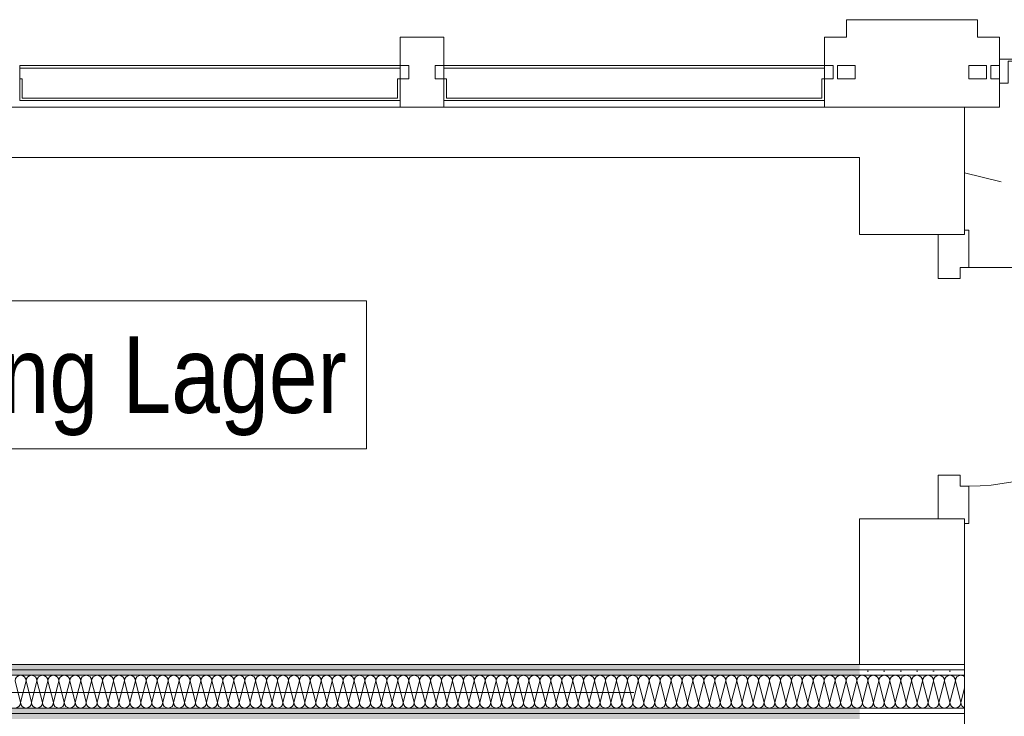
# Model space of a CAD drawing. Header units: metres. Extents: x -89 to 754, y -195 to 69.
# Tile 290 of 327: x 32.22 to 34.47, y 53.41 to 55. Entities that reach past the tile are written whole.
import ezdxf

# ---------------------------------------------------------------- set-up
doc = ezdxf.new("R2010")
doc.units = ezdxf.units.M
doc.header["$MEASUREMENT"] = 0
doc.linetypes.add('Strichlinie_ eng', pattern=[0.115, 0.075, -0.04])
for name, color, linetype in [('00 Schraffuren', 7, 'Continuous'), ('10 Fassade', 7, 'Continuous'), ('10 Wand außen', 7, 'Continuous'), ('10 Wand innen', 7, 'Continuous'), ('70 Entwässerung_Schmutzwasser', 7, 'Continuous'), ('80 Raum 50stel', 7, 'Continuous')]:
    doc.layers.add(name, color=color, linetype=linetype)
doc.styles.add('ERSTELLTER_STIL_3', font='ARIALN.TTF')
pattern_1 = [(0, (0, 0), (0, 0.0375), [0, -0.0375])]

# ---------------------------------------------------------------- blocks, each defined once
blk = doc.blocks.new('Blockrahmentür 1-Fl 27_6')
at = {"layer": '10 Wand außen', "color": 7, "linetype": 'Continuous', "lineweight": 13}
for p, q in [((0.25, 0.18), (0.25, 0.68)), ((-0.25, 0.18), (-0.335, 0.18)), ((-0.335, 0.18), (-0.335, 0.17)), ((-0.335, 0.17), (-0.325, 0.17)), ((-0.325, 0.17), (-0.325, 0.11)), ((-0.25, 0.16), (-0.25, 0.18)), ((-0.225, 0.16), (-0.25, 0.16)), ((-0.225, 0.11), (-0.225, 0.16)), ((0.225, 0.11), (0.225, 0.16)), ((0.225, 0.16), (0.25, 0.16)), ((0.25, 0.16), (0.25, 0.18)), ((0.25, 0.18), (0.335, 0.18)), ((0.335, 0.17), (0.325, 0.17)), ((0.325, 0.17), (0.325, 0.11)), ((0.335, 0.18), (0.335, 0.17)), ((-0.325, 0.11), (-0.225, 0.11)), ((0.325, 0.11), (0.225, 0.11))]:
    blk.add_line(p, q, dxfattribs=at)
at = {"layer": '10 Wand außen', "color": 7, "linetype": 'Continuous', "lineweight": 9}
for p, q in [((-0.325, 0), (-0.325, 0.17)), ((0.325, 0), (0.325, 0.17)), ((-0.325, -0.07), (-0.325, 0)), ((-0.325, -0.07), (-0.325, 0)), ((0.325, -0.07), (0.325, 0)), ((0.325, -0.07), (0.325, 0))]:
    blk.add_line(p, q, dxfattribs=at)
blk.add_arc((0.25, 0.18), 0.5, 90, 180, dxfattribs=at)
blk = doc.blocks.new('*X173')
at = {"layer": '10 Wand innen', "color": 250, "linetype": 'Continuous', "lineweight": 18, "true_color": 0x1f1f1f}
for p, q in [((34.15, 53.4409), (34.1625, 53.4909)), ((34.175, 53.4409), (34.1625, 53.4909)), ((34.175, 53.4409), (34.1875, 53.4909)), ((34.2, 53.4409), (34.1875, 53.4909)), ((34.2, 53.4409), (34.2125, 53.4909)), ((34.225, 53.4409), (34.2125, 53.4909)), ((34.225, 53.4409), (34.2375, 53.4909)), ((34.25, 53.4409), (34.2375, 53.4909)), ((34.25, 53.4409), (34.2625, 53.4909)), ((34.275, 53.4409), (34.2625, 53.4909)), ((34.275, 53.4409), (34.2875, 53.4909)), ((34.3, 53.4409), (34.2875, 53.4909)), ((34.3, 53.4409), (34.3125, 53.4909)), ((34.325, 53.4409), (34.3125, 53.4909)), ((34.325, 53.4409), (34.3375, 53.4909)), ((34.35, 53.4409), (34.3375, 53.4909)), ((34.35, 53.4409), (34.3625, 53.4909)), ((34.375, 53.4409), (34.3625, 53.4909)), ((34.375, 53.4409), (34.3833, 53.4742)), ((34.15, 53.4409), (34.1433, 53.4676))]:
    blk.add_line(p, q, dxfattribs=at)
for centre, start, end in [((34.15, 53.4909), 90, 122.2747), ((34.15, 53.4909), 0, 90), ((34.175, 53.4909), 90, 180), ((34.175, 53.4909), 0, 90), ((34.2, 53.4909), 90, 180), ((34.2, 53.4909), 0, 90), ((34.225, 53.4909), 90, 180), ((34.225, 53.4909), 0, 90), ((34.25, 53.4909), 90, 180), ((34.25, 53.4909), 0, 90), ((34.275, 53.4909), 90, 180), ((34.275, 53.4909), 0, 90), ((34.3, 53.4909), 90, 180), ((34.3, 53.4909), 0, 90), ((34.325, 53.4909), 90, 180), ((34.325, 53.4909), 0, 90), ((34.35, 53.4909), 90, 180), ((34.35, 53.4909), 0, 90), ((34.375, 53.4909), 90, 180), ((34.375, 53.4909), 48.2393, 90), ((34.1375, 53.4409), 297.7763, 0), ((34.1625, 53.4409), 180, 270), ((34.1625, 53.4409), 270, 0), ((34.1875, 53.4409), 180, 270), ((34.1875, 53.4409), 270, 0), ((34.2125, 53.4409), 180, 270), ((34.2125, 53.4409), 270, 0), ((34.2375, 53.4409), 180, 270), ((34.2375, 53.4409), 270, 0), ((34.2625, 53.4409), 180, 270), ((34.2625, 53.4409), 270, 0), ((34.2875, 53.4409), 180, 270), ((34.2875, 53.4409), 270, 0), ((34.3125, 53.4409), 180, 270), ((34.3125, 53.4409), 270, 0), ((34.3375, 53.4409), 180, 270), ((34.3375, 53.4409), 270, 0), ((34.3625, 53.4409), 180, 270), ((34.3625, 53.4409), 270, 0), ((34.3875, 53.4409), 180, 250.4895)]:
    blk.add_arc(centre, 0.0125, start, end, dxfattribs=at)
blk = doc.blocks.new('*X174')
at = {"layer": '10 Wand innen', "color": 250, "linetype": 'Continuous', "lineweight": 18, "true_color": 0x1f1f1f}
for p, q in [((32.225, 53.4409), (32.2125, 53.4909)), ((32.225, 53.4409), (32.2375, 53.4909)), ((32.25, 53.4409), (32.2375, 53.4909)), ((32.25, 53.4409), (32.2625, 53.4909)), ((32.275, 53.4409), (32.2625, 53.4909)), ((32.275, 53.4409), (32.2875, 53.4909)), ((32.3, 53.4409), (32.2875, 53.4909)), ((32.3, 53.4409), (32.3125, 53.4909)), ((32.325, 53.4409), (32.3125, 53.4909)), ((32.325, 53.4409), (32.3375, 53.4909)), ((32.35, 53.4409), (32.3375, 53.4909)), ((32.35, 53.4409), (32.3625, 53.4909)), ((32.375, 53.4409), (32.3625, 53.4909)), ((32.375, 53.4409), (32.3875, 53.4909)), ((32.4, 53.4409), (32.3875, 53.4909)), ((32.4, 53.4409), (32.4125, 53.4909)), ((32.425, 53.4409), (32.4125, 53.4909)), ((32.425, 53.4409), (32.4375, 53.4909)), ((32.45, 53.4409), (32.4375, 53.4909)), ((32.45, 53.4409), (32.4625, 53.4909)), ((32.475, 53.4409), (32.4625, 53.4909)), ((32.475, 53.4409), (32.4875, 53.4909)), ((32.5, 53.4409), (32.4875, 53.4909)), ((32.5, 53.4409), (32.5125, 53.4909)), ((32.525, 53.4409), (32.5125, 53.4909)), ((32.525, 53.4409), (32.5375, 53.4909)), ((32.55, 53.4409), (32.5375, 53.4909)), ((32.55, 53.4409), (32.5625, 53.4909)), ((32.575, 53.4409), (32.5625, 53.4909)), ((32.575, 53.4409), (32.5875, 53.4909)), ((32.6, 53.4409), (32.5875, 53.4909)), ((32.6, 53.4409), (32.6125, 53.4909)), ((32.625, 53.4409), (32.6125, 53.4909)), ((32.625, 53.4409), (32.6375, 53.4909)), ((32.65, 53.4409), (32.6375, 53.4909)), ((32.65, 53.4409), (32.6625, 53.4909)), ((32.675, 53.4409), (32.6625, 53.4909)), ((32.675, 53.4409), (32.6875, 53.4909)), ((32.7, 53.4409), (32.6875, 53.4909)), ((32.7, 53.4409), (32.7125, 53.4909)), ((32.725, 53.4409), (32.7125, 53.4909)), ((32.725, 53.4409), (32.7375, 53.4909)), ((32.75, 53.4409), (32.7375, 53.4909)), ((32.75, 53.4409), (32.7625, 53.4909)), ((32.775, 53.4409), (32.7625, 53.4909)), ((32.775, 53.4409), (32.7875, 53.4909)), ((32.8, 53.4409), (32.7875, 53.4909)), ((32.8, 53.4409), (32.8125, 53.4909)), ((32.825, 53.4409), (32.8125, 53.4909)), ((32.825, 53.4409), (32.8375, 53.4909)), ((32.85, 53.4409), (32.8375, 53.4909)), ((32.85, 53.4409), (32.8625, 53.4909)), ((32.875, 53.4409), (32.8625, 53.4909)), ((32.875, 53.4409), (32.8875, 53.4909)), ((32.9, 53.4409), (32.8875, 53.4909)), ((32.9, 53.4409), (32.9125, 53.4909)), ((32.925, 53.4409), (32.9125, 53.4909)), ((32.925, 53.4409), (32.9375, 53.4909)), ((32.95, 53.4409), (32.9375, 53.4909)), ((32.95, 53.4409), (32.9625, 53.4909)), ((32.975, 53.4409), (32.9625, 53.4909)), ((32.975, 53.4409), (32.9875, 53.4909)), ((33, 53.4409), (32.9875, 53.4909)), ((33, 53.4409), (33.0125, 53.4909)), ((33.025, 53.4409), (33.0125, 53.4909)), ((33.025, 53.4409), (33.0375, 53.4909)), ((33.05, 53.4409), (33.0375, 53.4909)), ((33.05, 53.4409), (33.0625, 53.4909)), ((33.075, 53.4409), (33.0625, 53.4909)), ((33.075, 53.4409), (33.0875, 53.4909)), ((33.1, 53.4409), (33.0875, 53.4909)), ((33.1, 53.4409), (33.1125, 53.4909)), ((33.125, 53.4409), (33.1125, 53.4909)), ((33.125, 53.4409), (33.1375, 53.4909)), ((33.15, 53.4409), (33.1375, 53.4909)), ((33.15, 53.4409), (33.1625, 53.4909)), ((33.175, 53.4409), (33.1625, 53.4909)), ((33.175, 53.4409), (33.1875, 53.4909)), ((33.2, 53.4409), (33.1875, 53.4909)), ((33.2, 53.4409), (33.2125, 53.4909)), ((33.225, 53.4409), (33.2125, 53.4909)), ((33.225, 53.4409), (33.2375, 53.4909)), ((33.25, 53.4409), (33.2375, 53.4909)), ((33.25, 53.4409), (33.2625, 53.4909)), ((33.275, 53.4409), (33.2625, 53.4909)), ((33.275, 53.4409), (33.2875, 53.4909)), ((33.3, 53.4409), (33.2875, 53.4909)), ((33.3, 53.4409), (33.3125, 53.4909)), ((33.325, 53.4409), (33.3125, 53.4909)), ((33.325, 53.4409), (33.3375, 53.4909)), ((33.35, 53.4409), (33.3375, 53.4909)), ((33.35, 53.4409), (33.3625, 53.4909)), ((33.375, 53.4409), (33.3625, 53.4909)), ((33.375, 53.4409), (33.3875, 53.4909)), ((33.4, 53.4409), (33.3875, 53.4909)), ((33.4, 53.4409), (33.4125, 53.4909)), ((33.425, 53.4409), (33.4125, 53.4909)), ((33.425, 53.4409), (33.4375, 53.4909)), ((33.45, 53.4409), (33.4375, 53.4909)), ((33.45, 53.4409), (33.4625, 53.4909)), ((33.475, 53.4409), (33.4625, 53.4909)), ((33.475, 53.4409), (33.4875, 53.4909)), ((33.5, 53.4409), (33.4875, 53.4909)), ((33.5, 53.4409), (33.5125, 53.4909)), ((33.525, 53.4409), (33.5125, 53.4909)), ((33.525, 53.4409), (33.5375, 53.4909)), ((33.55, 53.4409), (33.5375, 53.4909)), ((33.55, 53.4409), (33.5625, 53.4909)), ((33.575, 53.4409), (33.5625, 53.4909)), ((33.575, 53.4409), (33.5875, 53.4909)), ((33.6, 53.4409), (33.5875, 53.4909)), ((33.6, 53.4409), (33.6125, 53.4909)), ((33.625, 53.4409), (33.6125, 53.4909)), ((33.625, 53.4409), (33.6375, 53.4909)), ((33.65, 53.4409), (33.6375, 53.4909)), ((33.65, 53.4409), (33.6625, 53.4909)), ((33.675, 53.4409), (33.6625, 53.4909)), ((33.675, 53.4409), (33.6875, 53.4909)), ((33.7, 53.4409), (33.6875, 53.4909)), ((33.7, 53.4409), (33.7125, 53.4909)), ((33.725, 53.4409), (33.7125, 53.4909)), ((33.725, 53.4409), (33.7375, 53.4909)), ((33.75, 53.4409), (33.7375, 53.4909)), ((33.75, 53.4409), (33.7625, 53.4909)), ((33.775, 53.4409), (33.7625, 53.4909)), ((33.775, 53.4409), (33.7875, 53.4909)), ((33.8, 53.4409), (33.7875, 53.4909)), ((33.8, 53.4409), (33.8125, 53.4909)), ((33.825, 53.4409), (33.8125, 53.4909)), ((33.825, 53.4409), (33.8375, 53.4909)), ((33.85, 53.4409), (33.8375, 53.4909)), ((33.85, 53.4409), (33.8625, 53.4909)), ((33.875, 53.4409), (33.8625, 53.4909)), ((33.875, 53.4409), (33.8875, 53.4909)), ((33.9, 53.4409), (33.8875, 53.4909)), ((33.9, 53.4409), (33.9125, 53.4909)), ((33.925, 53.4409), (33.9125, 53.4909)), ((33.925, 53.4409), (33.9375, 53.4909)), ((33.95, 53.4409), (33.9375, 53.4909)), ((33.95, 53.4409), (33.9625, 53.4909)), ((33.975, 53.4409), (33.9625, 53.4909)), ((33.975, 53.4409), (33.9875, 53.4909)), ((34, 53.4409), (33.9875, 53.4909)), ((34, 53.4409), (34.0125, 53.4909)), ((34.025, 53.4409), (34.0125, 53.4909)), ((34.025, 53.4409), (34.0375, 53.4909)), ((34.05, 53.4409), (34.0375, 53.4909)), ((34.05, 53.4409), (34.0625, 53.4909)), ((34.075, 53.4409), (34.0625, 53.4909)), ((34.075, 53.4409), (34.0875, 53.4909)), ((34.1, 53.4409), (34.0875, 53.4909)), ((34.1, 53.4409), (34.1125, 53.4909)), ((34.125, 53.4409), (34.1125, 53.4909)), ((34.125, 53.4409), (34.1375, 53.4909)), ((34.1433, 53.4676), (34.1375, 53.4909))]:
    blk.add_line(p, q, dxfattribs=at)
for centre, start, end in [((32.225, 53.4909), 90, 180), ((32.225, 53.4909), 0, 90), ((32.25, 53.4909), 90, 180), ((32.25, 53.4909), 0, 90), ((32.275, 53.4909), 90, 180), ((32.275, 53.4909), 0, 90), ((32.3, 53.4909), 90, 180), ((32.3, 53.4909), 0, 90), ((32.325, 53.4909), 90, 180), ((32.325, 53.4909), 0, 90), ((32.35, 53.4909), 90, 180), ((32.35, 53.4909), 0, 90), ((32.375, 53.4909), 90, 180), ((32.375, 53.4909), 0, 90), ((32.4, 53.4909), 90, 180), ((32.4, 53.4909), 0, 90), ((32.425, 53.4909), 90, 180), ((32.425, 53.4909), 0, 90), ((32.45, 53.4909), 90, 180), ((32.45, 53.4909), 0, 90), ((32.475, 53.4909), 90, 180), ((32.475, 53.4909), 0, 90), ((32.5, 53.4909), 90, 180), ((32.5, 53.4909), 0, 90), ((32.525, 53.4909), 90, 180), ((32.525, 53.4909), 0, 90), ((32.55, 53.4909), 90, 180), ((32.55, 53.4909), 0, 90), ((32.575, 53.4909), 90, 180), ((32.575, 53.4909), 0, 90), ((32.6, 53.4909), 90, 180), ((32.6, 53.4909), 0, 90), ((32.625, 53.4909), 90, 180), ((32.625, 53.4909), 0, 90), ((32.65, 53.4909), 90, 180), ((32.65, 53.4909), 0, 90), ((32.675, 53.4909), 90, 180), ((32.675, 53.4909), 0, 90), ((32.7, 53.4909), 90, 180), ((32.7, 53.4909), 0, 90), ((32.725, 53.4909), 90, 180), ((32.725, 53.4909), 0, 90), ((32.75, 53.4909), 90, 180), ((32.75, 53.4909), 0, 90), ((32.775, 53.4909), 90, 180), ((32.775, 53.4909), 0, 90), ((32.8, 53.4909), 90, 180), ((32.8, 53.4909), 0, 90), ((32.825, 53.4909), 90, 180), ((32.825, 53.4909), 0, 90), ((32.85, 53.4909), 90, 180), ((32.85, 53.4909), 0, 90), ((32.875, 53.4909), 90, 180), ((32.875, 53.4909), 0, 90), ((32.9, 53.4909), 90, 180), ((32.9, 53.4909), 0, 90), ((32.925, 53.4909), 90, 180), ((32.925, 53.4909), 0, 90), ((32.95, 53.4909), 90, 180), ((32.95, 53.4909), 0, 90), ((32.975, 53.4909), 90, 180), ((32.975, 53.4909), 0, 90), ((33, 53.4909), 90, 180), ((33, 53.4909), 0, 90), ((33.025, 53.4909), 90, 180), ((33.025, 53.4909), 0, 90), ((33.05, 53.4909), 90, 180), ((33.05, 53.4909), 0, 90), ((33.075, 53.4909), 90, 180), ((33.075, 53.4909), 0, 90), ((33.1, 53.4909), 90, 180), ((33.1, 53.4909), 0, 90), ((33.125, 53.4909), 90, 180), ((33.125, 53.4909), 0, 90), ((33.15, 53.4909), 90, 180), ((33.15, 53.4909), 0, 90), ((33.175, 53.4909), 90, 180), ((33.175, 53.4909), 0, 90), ((33.2, 53.4909), 90, 180), ((33.2, 53.4909), 0, 90), ((33.225, 53.4909), 90, 180), ((33.225, 53.4909), 0, 90), ((33.25, 53.4909), 90, 180), ((33.25, 53.4909), 0, 90), ((33.275, 53.4909), 90, 180), ((33.275, 53.4909), 0, 90), ((33.3, 53.4909), 90, 180), ((33.3, 53.4909), 0, 90), ((33.325, 53.4909), 90, 180), ((33.325, 53.4909), 0, 90), ((33.35, 53.4909), 90, 180), ((33.35, 53.4909), 0, 90), ((33.375, 53.4909), 90, 180), ((33.375, 53.4909), 0, 90), ((33.4, 53.4909), 90, 180), ((33.4, 53.4909), 0, 90), ((33.425, 53.4909), 90, 180), ((33.425, 53.4909), 0, 90), ((33.45, 53.4909), 90, 180), ((33.45, 53.4909), 0, 90), ((33.475, 53.4909), 90, 180), ((33.475, 53.4909), 0, 90), ((33.5, 53.4909), 90, 180), ((33.5, 53.4909), 0, 90), ((33.525, 53.4909), 90, 180), ((33.525, 53.4909), 0, 90), ((33.55, 53.4909), 90, 180), ((33.55, 53.4909), 0, 90), ((33.575, 53.4909), 90, 180), ((33.575, 53.4909), 0, 90), ((33.6, 53.4909), 90, 180), ((33.6, 53.4909), 0, 90), ((33.625, 53.4909), 90, 180), ((33.625, 53.4909), 0, 90), ((33.65, 53.4909), 90, 180), ((33.65, 53.4909), 0, 90), ((33.675, 53.4909), 90, 180), ((33.675, 53.4909), 0, 90), ((33.7, 53.4909), 90, 180), ((33.7, 53.4909), 0, 90), ((33.725, 53.4909), 90, 180), ((33.725, 53.4909), 0, 90), ((33.75, 53.4909), 90, 180), ((33.75, 53.4909), 0, 90), ((33.775, 53.4909), 90, 180), ((33.775, 53.4909), 0, 90), ((33.8, 53.4909), 90, 180), ((33.8, 53.4909), 0, 90), ((33.825, 53.4909), 90, 180), ((33.825, 53.4909), 0, 90), ((33.85, 53.4909), 90, 180), ((33.85, 53.4909), 0, 90), ((33.875, 53.4909), 90, 180), ((33.875, 53.4909), 0, 90), ((33.9, 53.4909), 90, 180), ((33.9, 53.4909), 0, 90), ((33.925, 53.4909), 90, 180), ((33.925, 53.4909), 0, 90), ((33.95, 53.4909), 90, 180), ((33.95, 53.4909), 0, 90), ((33.975, 53.4909), 90, 180), ((33.975, 53.4909), 0, 90), ((34, 53.4909), 90, 180), ((34, 53.4909), 0, 90), ((34.025, 53.4909), 90, 180), ((34.025, 53.4909), 0, 90), ((34.05, 53.4909), 90, 180), ((34.05, 53.4909), 0, 90), ((34.075, 53.4909), 90, 180), ((34.075, 53.4909), 0, 90), ((34.1, 53.4909), 90, 180), ((34.1, 53.4909), 0, 90), ((34.125, 53.4909), 90, 180), ((34.125, 53.4909), 0, 90), ((34.15, 53.4909), 122.2747, 180), ((32.2125, 53.4409), 270, 0), ((32.2375, 53.4409), 180, 270), ((32.2375, 53.4409), 270, 0), ((32.2625, 53.4409), 180, 270), ((32.2625, 53.4409), 270, 0), ((32.2875, 53.4409), 180, 270), ((32.2875, 53.4409), 270, 0), ((32.3125, 53.4409), 180, 270), ((32.3125, 53.4409), 270, 0), ((32.3375, 53.4409), 180, 270), ((32.3375, 53.4409), 270, 0), ((32.3625, 53.4409), 180, 270), ((32.3625, 53.4409), 270, 0), ((32.3875, 53.4409), 180, 270), ((32.3875, 53.4409), 270, 0), ((32.4125, 53.4409), 180, 270), ((32.4125, 53.4409), 270, 0), ((32.4375, 53.4409), 180, 270), ((32.4375, 53.4409), 270, 0), ((32.4625, 53.4409), 180, 270), ((32.4625, 53.4409), 270, 0), ((32.4875, 53.4409), 180, 270), ((32.4875, 53.4409), 270, 0), ((32.5125, 53.4409), 180, 270), ((32.5125, 53.4409), 270, 0), ((32.5375, 53.4409), 180, 270), ((32.5375, 53.4409), 270, 0), ((32.5625, 53.4409), 180, 270), ((32.5625, 53.4409), 270, 0), ((32.5875, 53.4409), 180, 270), ((32.5875, 53.4409), 270, 0), ((32.6125, 53.4409), 180, 270), ((32.6125, 53.4409), 270, 0), ((32.6375, 53.4409), 180, 270), ((32.6375, 53.4409), 270, 0), ((32.6625, 53.4409), 180, 270), ((32.6625, 53.4409), 270, 0), ((32.6875, 53.4409), 180, 270), ((32.6875, 53.4409), 270, 0), ((32.7125, 53.4409), 180, 270), ((32.7125, 53.4409), 270, 0), ((32.7375, 53.4409), 180, 270), ((32.7375, 53.4409), 270, 0), ((32.7625, 53.4409), 180, 270), ((32.7625, 53.4409), 270, 0), ((32.7875, 53.4409), 180, 270), ((32.7875, 53.4409), 270, 0), ((32.8125, 53.4409), 180, 270), ((32.8125, 53.4409), 270, 0), ((32.8375, 53.4409), 180, 270), ((32.8375, 53.4409), 270, 0), ((32.8625, 53.4409), 180, 270), ((32.8625, 53.4409), 270, 0), ((32.8875, 53.4409), 180, 270), ((32.8875, 53.4409), 270, 0), ((32.9125, 53.4409), 180, 270), ((32.9125, 53.4409), 270, 0), ((32.9375, 53.4409), 180, 270), ((32.9375, 53.4409), 270, 0), ((32.9625, 53.4409), 180, 270), ((32.9625, 53.4409), 270, 0), ((32.9875, 53.4409), 180, 270), ((32.9875, 53.4409), 270, 0), ((33.0125, 53.4409), 180, 270), ((33.0125, 53.4409), 270, 0), ((33.0375, 53.4409), 180, 270), ((33.0375, 53.4409), 270, 0), ((33.0625, 53.4409), 180, 270), ((33.0625, 53.4409), 270, 0), ((33.0875, 53.4409), 180, 270), ((33.0875, 53.4409), 270, 0), ((33.1125, 53.4409), 180, 270), ((33.1125, 53.4409), 270, 0), ((33.1375, 53.4409), 180, 270), ((33.1375, 53.4409), 270, 0), ((33.1625, 53.4409), 180, 270), ((33.1625, 53.4409), 270, 0), ((33.1875, 53.4409), 180, 270), ((33.1875, 53.4409), 270, 0), ((33.2125, 53.4409), 180, 270), ((33.2125, 53.4409), 270, 0), ((33.2375, 53.4409), 180, 270), ((33.2375, 53.4409), 270, 0), ((33.2625, 53.4409), 180, 270), ((33.2625, 53.4409), 270, 0), ((33.2875, 53.4409), 180, 270), ((33.2875, 53.4409), 270, 0), ((33.3125, 53.4409), 180, 270), ((33.3125, 53.4409), 270, 0), ((33.3375, 53.4409), 180, 270), ((33.3375, 53.4409), 270, 0), ((33.3625, 53.4409), 180, 270), ((33.3625, 53.4409), 270, 0), ((33.3875, 53.4409), 180, 270), ((33.3875, 53.4409), 270, 0), ((33.4125, 53.4409), 180, 270), ((33.4125, 53.4409), 270, 0), ((33.4375, 53.4409), 180, 270), ((33.4375, 53.4409), 270, 0), ((33.4625, 53.4409), 180, 270), ((33.4625, 53.4409), 270, 0), ((33.4875, 53.4409), 180, 270), ((33.4875, 53.4409), 270, 0), ((33.5125, 53.4409), 180, 270), ((33.5125, 53.4409), 270, 0), ((33.5375, 53.4409), 180, 270), ((33.5375, 53.4409), 270, 0), ((33.5625, 53.4409), 180, 270), ((33.5625, 53.4409), 270, 0), ((33.5875, 53.4409), 180, 270), ((33.5875, 53.4409), 270, 0), ((33.6125, 53.4409), 180, 270), ((33.6125, 53.4409), 270, 0), ((33.6375, 53.4409), 180, 270), ((33.6375, 53.4409), 270, 0), ((33.6625, 53.4409), 180, 270), ((33.6625, 53.4409), 270, 0), ((33.6875, 53.4409), 180, 270), ((33.6875, 53.4409), 270, 0), ((33.7125, 53.4409), 180, 270), ((33.7125, 53.4409), 270, 0), ((33.7375, 53.4409), 180, 270), ((33.7375, 53.4409), 270, 0), ((33.7625, 53.4409), 180, 270), ((33.7625, 53.4409), 270, 0), ((33.7875, 53.4409), 180, 270), ((33.7875, 53.4409), 270, 0), ((33.8125, 53.4409), 180, 270), ((33.8125, 53.4409), 270, 0), ((33.8375, 53.4409), 180, 270), ((33.8375, 53.4409), 270, 0), ((33.8625, 53.4409), 180, 270), ((33.8625, 53.4409), 270, 0), ((33.8875, 53.4409), 180, 270), ((33.8875, 53.4409), 270, 0), ((33.9125, 53.4409), 180, 270), ((33.9125, 53.4409), 270, 0), ((33.9375, 53.4409), 180, 270), ((33.9375, 53.4409), 270, 0), ((33.9625, 53.4409), 180, 270), ((33.9625, 53.4409), 270, 0), ((33.9875, 53.4409), 180, 270), ((33.9875, 53.4409), 270, 0), ((34.0125, 53.4409), 180, 270), ((34.0125, 53.4409), 270, 0), ((34.0375, 53.4409), 180, 270), ((34.0375, 53.4409), 270, 0), ((34.0625, 53.4409), 180, 270), ((34.0625, 53.4409), 270, 0), ((34.0875, 53.4409), 180, 270), ((34.0875, 53.4409), 270, 0), ((34.1125, 53.4409), 180, 270), ((34.1125, 53.4409), 270, 0), ((34.1375, 53.4409), 180, 270), ((34.1375, 53.4409), 270, 297.7763)]:
    blk.add_arc(centre, 0.0125, start, end, dxfattribs=at)

msp = doc.modelspace()

# ---------------------------------------------------------------- hatches: boundary and pattern name
at = {"layer": '10 Wand innen', "linetype": 'Continuous', "lineweight": 18, "true_color": 0x1f1f1f}
h = msp.add_hatch(dxfattribs=at)
h.set_pattern_fill('Gipskarton_0001', color=250, style=0, pattern_type=2)
h.set_pattern_definition(pattern_1)
h.paths.add_polyline_path([(34.1433, 53.5284), (29.8833, 53.5284), (29.8833, 53.5159), (34.1433, 53.5159)])
h = msp.add_hatch(dxfattribs=at)
h.set_pattern_fill('Gipskarton_0001', color=250, style=0, pattern_type=2)
h.set_pattern_definition(pattern_1)
h.paths.add_polyline_path([(34.1433, 53.5284), (34.1433, 53.5159), (34.3833, 53.5159), (34.3833, 53.5284)])
h = msp.add_hatch(dxfattribs=at)
h.set_pattern_fill('Gipskarton_0001', color=250, style=0, pattern_type=2)
h.set_pattern_definition(pattern_1)
h.paths.add_polyline_path([(34.1433, 53.5159), (29.8833, 53.5159), (29.8833, 53.5034), (34.1433, 53.5034)])
h = msp.add_hatch(dxfattribs=at)
h.set_pattern_fill('Gipskarton_0001', color=250, style=0, pattern_type=2)
h.set_pattern_definition(pattern_1)
h.paths.add_polyline_path([(34.1433, 53.5159), (34.1433, 53.5034), (34.3833, 53.5034), (34.3833, 53.5159)])
h = msp.add_hatch(dxfattribs=at)
h.set_pattern_fill('Gipskarton_0001', color=250, style=0, pattern_type=2)
h.set_pattern_definition(pattern_1)
h.paths.add_polyline_path([(29.8833, 53.4159), (34.1433, 53.4159), (34.1433, 53.4284), (29.8833, 53.4284)])
h = msp.add_hatch(dxfattribs=at)
h.set_pattern_fill('Gipskarton_0001', color=250, style=0, pattern_type=2)
h.set_pattern_definition(pattern_1)
h.paths.add_polyline_path([(34.1433, 53.4284), (34.1433, 53.4159), (34.3833, 53.4159), (34.3833, 53.4284)])
h = msp.add_hatch(dxfattribs=at)
h.set_pattern_fill('Gipskarton_0001', color=250, style=0, pattern_type=2)
h.set_pattern_definition(pattern_1)
h.paths.add_polyline_path([(29.8833, 53.4034), (34.1433, 53.4034), (34.1433, 53.4159), (29.8833, 53.4159)])
h = msp.add_hatch(dxfattribs=at)
h.set_pattern_fill('Gipskarton_0001', color=250, style=0, pattern_type=2)
h.set_pattern_definition(pattern_1)
h.paths.add_polyline_path([(34.1433, 53.4159), (34.1433, 53.4034), (34.3833, 53.4034), (34.3833, 53.4159)])

# ---------------------------------------------------------------- linework, layer by layer
at = {"layer": '00 Schraffuren', "color": 7, "linetype": 'Strichlinie_ eng', "lineweight": 9}
msp.add_line((36.0207, 54.2495), (34.3833, 54.6521), dxfattribs=at)
at = {"layer": '10 Fassade', "color": 7, "linetype": 'Continuous', "lineweight": 13}
for p, q in [((34.1133, 55.0019), (34.1133, 54.9619)), ((34.4133, 55.0019), (34.1133, 55.0019)), ((34.4133, 55.0019), (34.4133, 54.9619)), ((33.0931, 54.9619), (33.0931, 54.8969)), ((33.1931, 54.9619), (33.0931, 54.9619)), ((33.1931, 54.9619), (33.1931, 54.8969)), ((34.0633, 54.9619), (34.0633, 54.8969)), ((34.1133, 54.9619), (34.0633, 54.9619)), ((34.4633, 54.9619), (34.4133, 54.9619)), ((34.4633, 54.9619), (34.4633, 54.8969)), ((32.2229, 54.8909), (32.2229, 54.8969)), ((32.2229, 54.8969), (32.658, 54.8969)), ((32.658, 54.8969), (33.0931, 54.8969)), ((33.0931, 54.8969), (33.0931, 54.8909)), ((33.1131, 54.8969), (33.0931, 54.8969)), ((33.1131, 54.8969), (33.1131, 54.8669)), ((33.1731, 54.8969), (33.1731, 54.8669)), ((33.1931, 54.8969), (33.1731, 54.8969)), ((33.1931, 54.8909), (33.1931, 54.8969)), ((33.1931, 54.8969), (33.6282, 54.8969)), ((33.6282, 54.8969), (34.0633, 54.8969)), ((34.0633, 54.8969), (34.0633, 54.8909)), ((34.0833, 54.8969), (34.0633, 54.8969)), ((34.0833, 54.8969), (34.0833, 54.8669)), ((34.0933, 54.8969), (34.0933, 54.8669)), ((34.1133, 54.8969), (34.0933, 54.8969)), ((34.1333, 54.8969), (34.1133, 54.8969)), ((34.1333, 54.8969), (34.1333, 54.8669)), ((34.3933, 54.8969), (34.3933, 54.8669)), ((34.4133, 54.8969), (34.3933, 54.8969)), ((34.4333, 54.8969), (34.4133, 54.8969)), ((34.4333, 54.8969), (34.4333, 54.8669)), ((34.4433, 54.8969), (34.4433, 54.8669)), ((34.4633, 54.8969), (34.4433, 54.8969)), ((32.658, 54.8909), (32.2229, 54.8909)), ((32.2229, 54.8669), (32.2229, 54.8909)), ((32.2229, 54.8909), (32.658, 54.8909)), ((33.0931, 54.8909), (32.658, 54.8909)), ((32.658, 54.8909), (33.0931, 54.8909)), ((33.0931, 54.8909), (33.0931, 54.8669)), ((33.6282, 54.8909), (33.1931, 54.8909)), ((33.1931, 54.8669), (33.1931, 54.8909)), ((33.1931, 54.8909), (33.6282, 54.8909)), ((34.0633, 54.8909), (33.6282, 54.8909)), ((33.6282, 54.8909), (34.0633, 54.8909)), ((34.0633, 54.8909), (34.0633, 54.8669)), ((32.2229, 54.8609), (32.2229, 54.8669)), ((32.2229, 54.8669), (32.2289, 54.8669)), ((32.2229, 54.8169), (32.2229, 54.8609)), ((32.2289, 54.8229), (32.2289, 54.8669)), ((32.2289, 54.8669), (32.2289, 54.8229)), ((33.0871, 54.8669), (33.0871, 54.8229)), ((33.0871, 54.8229), (33.0871, 54.8669)), ((33.0871, 54.8669), (33.0931, 54.8669)), ((33.0931, 54.8669), (33.0931, 54.8609)), ((33.1131, 54.8669), (33.0931, 54.8669)), ((33.0931, 54.8669), (33.0931, 54.8019)), ((33.0931, 54.8609), (33.0931, 54.8169)), ((33.1931, 54.8669), (33.1731, 54.8669)), ((33.1931, 54.8609), (33.1931, 54.8669)), ((33.1931, 54.8669), (33.1991, 54.8669)), ((33.1931, 54.8669), (33.1931, 54.8019)), ((33.1931, 54.8169), (33.1931, 54.8609)), ((33.1991, 54.8229), (33.1991, 54.8669)), ((33.1991, 54.8669), (33.1991, 54.8229)), ((34.0573, 54.8669), (34.0573, 54.8229)), ((34.0573, 54.8229), (34.0573, 54.8669)), ((34.0573, 54.8669), (34.0633, 54.8669)), ((34.0633, 54.8669), (34.0633, 54.8609)), ((34.0633, 54.8669), (34.0633, 54.8019)), ((34.0833, 54.8669), (34.0633, 54.8669)), ((34.0633, 54.8609), (34.0633, 54.8169)), ((34.1133, 54.8669), (34.0933, 54.8669)), ((34.1333, 54.8669), (34.1133, 54.8669)), ((34.4133, 54.8669), (34.3933, 54.8669)), ((34.4333, 54.8669), (34.4133, 54.8669)), ((34.4633, 54.8669), (34.4433, 54.8669)), ((34.4633, 54.8669), (34.4633, 54.8019)), ((32.658, 54.8169), (32.2229, 54.8169)), ((32.658, 54.8229), (32.2289, 54.8229)), ((32.2289, 54.8229), (32.658, 54.8229)), ((33.0871, 54.8229), (32.658, 54.8229)), ((32.658, 54.8229), (33.0871, 54.8229)), ((33.0931, 54.8169), (32.658, 54.8169)), ((33.1931, 54.8019), (33.0931, 54.8019)), ((33.6282, 54.8169), (33.1931, 54.8169)), ((33.6282, 54.8229), (33.1991, 54.8229)), ((33.1991, 54.8229), (33.6282, 54.8229)), ((34.0573, 54.8229), (33.6282, 54.8229)), ((33.6282, 54.8229), (34.0573, 54.8229)), ((34.0633, 54.8169), (33.6282, 54.8169)), ((34.1133, 54.8019), (34.0633, 54.8019)), ((34.4133, 54.8019), (34.1133, 54.8019)), ((34.4633, 54.8019), (34.4133, 54.8019))]:
    msp.add_line(p, q, dxfattribs=at)
at = {"layer": '10 Fassade', "color": 7, "linetype": 'Continuous', "lineweight": 13, "flags": 128}
for points in [[(34.1333, 54.8969), (34.1333, 54.8669), (34.0933, 54.8669), (34.0933, 54.8969)], [(34.4333, 54.8969), (34.4333, 54.8669), (34.3933, 54.8669), (34.3933, 54.8969)], [(34.4633, 54.9119), (34.5083, 54.9119), (34.5083, 54.9069), (34.4833, 54.9069), (34.4833, 54.8569), (34.4633, 54.8569)]]:
    msp.add_lwpolyline(points, close=True, dxfattribs=at)
at = {"layer": '10 Wand außen', "color": 7, "linetype": 'Continuous', "lineweight": 9}
for p, q in [((34.1433, 54.5107), (34.2133, 54.5107)), ((34.2133, 54.5107), (34.3833, 54.5107)), ((34.1433, 53.8607), (34.2133, 53.8607)), ((34.2133, 53.8607), (34.3833, 53.8607)), ((34.3833, 53.5159), (34.3833, 53.5284)), ((34.3833, 53.5034), (34.3833, 53.5159)), ((34.3833, 53.4284), (34.3833, 53.5034)), ((34.3833, 53.4159), (34.3833, 53.4284)), ((34.3833, 53.4034), (34.3833, 53.4159))]:
    msp.add_line(p, q, dxfattribs=at)
at = {"layer": '10 Wand außen', "color": 7, "linetype": 'Continuous', "lineweight": 13}
for p, q in [((34.3833, 53.5284), (34.1433, 53.5284)), ((34.3833, 53.5284), (34.1433, 53.5284)), ((34.1433, 53.5159), (34.3833, 53.5159)), ((34.1433, 53.5034), (34.3833, 53.5034)), ((34.1433, 53.4284), (34.3833, 53.4284)), ((34.1433, 53.4159), (34.3833, 53.4159))]:
    msp.add_line(p, q, dxfattribs=at)
at = {"layer": '10 Wand außen', "color": 7, "linetype": 'Continuous', "lineweight": 9, "flags": 128}
for points in [[(34.1433, 54.8019), (29.8833, 54.8019)], [(34.3833, 54.8019), (34.1433, 54.8019)], [(34.3833, 54.5107), (34.3833, 54.8019)], [(29.8833, 54.6869), (34.1433, 54.6869)], [(34.1433, 54.6869), (34.1433, 54.5107)], [(34.1433, 53.8607), (34.1433, 53.5284)], [(34.3833, 48.4319), (34.3833, 53.8607)]]:
    msp.add_lwpolyline(points, dxfattribs=at)
at = {"layer": '10 Wand innen', "color": 7, "linetype": 'Continuous', "lineweight": 13}
for p, q in [((34.1433, 53.5159), (29.8833, 53.5159)), ((34.1433, 53.5034), (29.8833, 53.5034)), ((29.8833, 53.4284), (34.1433, 53.4284)), ((29.8833, 53.4159), (34.1433, 53.4159))]:
    msp.add_line(p, q, dxfattribs=at)
at = {"layer": '10 Wand innen', "color": 7, "linetype": 'Continuous', "lineweight": 13, "flags": 128}
msp.add_lwpolyline([(34.1433, 53.5284), (29.8833, 53.5284)], dxfattribs=at)
at = {"layer": '70 Entwässerung_Schmutzwasser', "color": 7, "linetype": 'Continuous', "lineweight": 9}
msp.add_line((29.9333, 53.4642), (33.6274, 53.4642), dxfattribs=at)
at = {"layer": '80 Raum 50stel', "color": 8, "linetype": 'Continuous', "lineweight": 18, "flags": 128}
msp.add_lwpolyline([(31.0561, 54.0207), (33.0159, 54.0207), (33.0159, 54.359), (31.0561, 54.359), (31.0561, 54.0207)], close=True, dxfattribs=at)

# ---------------------------------------------------------------- block references
at = {"layer": '10 Wand außen', "color": 7, "linetype": 'Continuous', "lineweight": 13, "xscale": -1, "rotation": 270}
msp.add_blockref('Blockrahmentür 1-Fl 27_6', (34.2133, 54.1857), dxfattribs=at)
at = {"layer": '10 Wand innen', "color": 7, "lineweight": 9}
for name in ['*X174', '*X173']:
    msp.add_blockref(name, (0, 0), dxfattribs=at)

# ---------------------------------------------------------------- texts
at = {"layer": '80 Raum 50stel', "color": 7, "linetype": 'Continuous', "lineweight": 9, "insert": (31.0811, 54.0504), "char_height": 0.125, "attachment_point": 7, "style": 'ERSTELLTER_STIL_3'}
msp.add_mtext('\\A1;{\\pql;\\fArial Narrow|b0|i0|c0|p0;\\W1.000000;0.0\\fArial Narrow|b0|i0|c0|p0;\\W1.000000;5\\fArial Narrow|b0|i0|c0|p0;\\W1.000000; \\fArial Narrow|b0|i0|c0|p0;\\H1.400000x;\\W1.000000;Verwaltung Lager}', dxfattribs=at)

doc.saveas('drawing.dxf')
